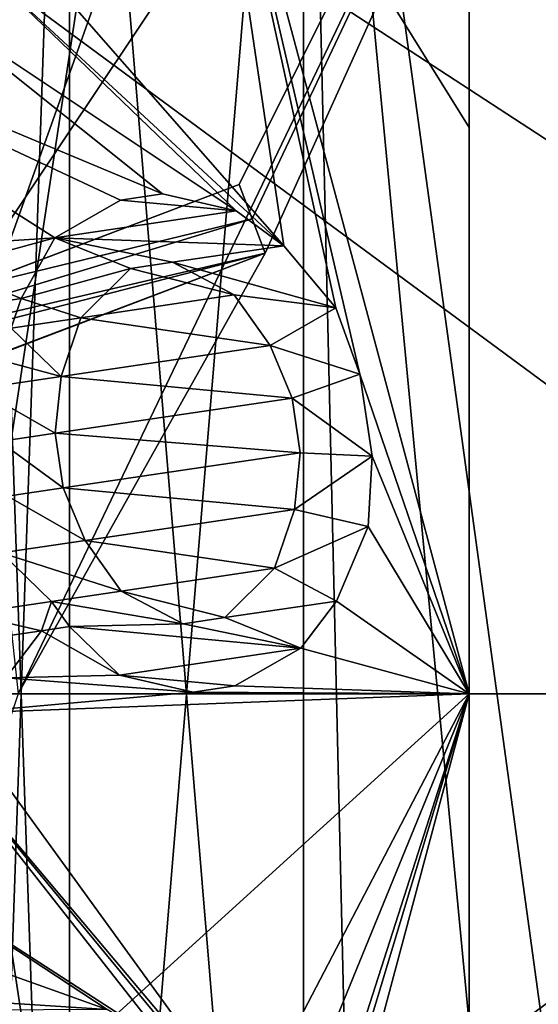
# Model space of a CAD drawing. Header units: millimetres. Extents: x -20 to 172, y -100 to 100.
# Tile 341 of 346: x 129.29 to 132.42, y 71.63 to 77.57. Entities that reach past the tile are written whole.
import ezdxf

# ---------------------------------------------------------------- set-up
doc = ezdxf.new("R2010")
doc.units = ezdxf.units.MM
doc.header["$LTSCALE"] = 37.722908
for name, color, linetype in [('1328', 7, 'CONTINUOUS'), ('1329', 7, 'CONTINUOUS'), ('1330', 7, 'CONTINUOUS'), ('1331', 7, 'CONTINUOUS'), ('1636', 7, 'CONTINUOUS'), ('1637', 7, 'CONTINUOUS'), ('1640', 7, 'CONTINUOUS'), ('1650', 7, 'CONTINUOUS'), ('1651', 7, 'CONTINUOUS'), ('1652', 7, 'CONTINUOUS'), ('1653', 7, 'CONTINUOUS'), ('1654', 7, 'CONTINUOUS'), ('1682', 7, 'CONTINUOUS'), ('1683', 7, 'CONTINUOUS'), ('1684', 7, 'CONTINUOUS'), ('1685', 7, 'CONTINUOUS'), ('1686', 7, 'CONTINUOUS'), ('1687', 7, 'CONTINUOUS'), ('1688', 7, 'CONTINUOUS'), ('1689', 7, 'CONTINUOUS'), ('1690', 7, 'CONTINUOUS'), ('1691', 7, 'CONTINUOUS'), ('1692', 7, 'CONTINUOUS'), ('1693', 7, 'CONTINUOUS'), ('1694', 7, 'CONTINUOUS'), ('1695', 7, 'CONTINUOUS'), ('1696', 7, 'CONTINUOUS'), ('1697', 7, 'CONTINUOUS'), ('1698', 7, 'CONTINUOUS'), ('1699', 7, 'CONTINUOUS'), ('1700', 7, 'CONTINUOUS'), ('1713', 7, 'CONTINUOUS'), ('1714', 7, 'CONTINUOUS'), ('1715', 7, 'CONTINUOUS'), ('1716', 7, 'CONTINUOUS'), ('1717', 7, 'CONTINUOUS'), ('1718', 7, 'CONTINUOUS'), ('1719', 7, 'CONTINUOUS'), ('1720', 7, 'CONTINUOUS'), ('1721', 7, 'CONTINUOUS'), ('1722', 7, 'CONTINUOUS'), ('1723', 7, 'CONTINUOUS'), ('1724', 7, 'CONTINUOUS'), ('1725', 7, 'CONTINUOUS'), ('1726', 7, 'CONTINUOUS'), ('1727', 7, 'CONTINUOUS'), ('1728', 7, 'CONTINUOUS'), ('1745', 7, 'CONTINUOUS'), ('1860', 7, 'CONTINUOUS'), ('1861', 7, 'CONTINUOUS'), ('1882', 7, 'CONTINUOUS'), ('1890', 7, 'CONTINUOUS'), ('3017', 7, 'CONTINUOUS'), ('3027', 7, 'CONTINUOUS'), ('3062', 7, 'CONTINUOUS'), ('3070', 7, 'CONTINUOUS'), ('3851', 7, 'CONTINUOUS'), ('3853', 7, 'CONTINUOUS'), ('3856', 7, 'CONTINUOUS'), ('3903', 7, 'CONTINUOUS'), ('3904', 7, 'CONTINUOUS'), ('3905', 7, 'CONTINUOUS'), ('4068', 7, 'CONTINUOUS')]:
    doc.layers.add(name, color=color, linetype=linetype)

msp = doc.modelspace()

# ---------------------------------------------------------------- linework, layer by layer
at = {"layer": '1328', "color": 7, "linetype": 'Continuous', "true_color": 0xf5f5f5}
for points in [[(130.6065, 84.1065, -15), (135, 73.5, -15), (126.364, 79.864, -15), (130.6065, 84.1065, -15)], [(135, 73.5, -15), (129, 73.5, -15), (126.364, 79.864, -15), (135, 73.5, -15)], [(129, 73.5, -15), (130.6065, 62.8935, -15), (126.364, 67.136, -15), (129, 73.5, -15)], [(135, 73.5, -15), (130.6065, 62.8935, -15), (129, 73.5, -15), (135, 73.5, -15)]]:
    msp.add_3dface(points, dxfattribs=at)
at = {"layer": '1329', "color": 7, "linetype": 'Continuous', "true_color": 0xf5f5f5}
for points in [[(129, 73.5, -12), (130.6065, 84.1065, -12), (126.364, 79.864, -12), (129, 73.5, -12)], [(135, 73.5, -12), (130.6065, 84.1065, -12), (129, 73.5, -12), (135, 73.5, -12)], [(130.6065, 62.8935, -12), (135, 73.5, -12), (126.364, 67.136, -12), (130.6065, 62.8935, -12)], [(135, 73.5, -12), (129, 73.5, -12), (126.364, 67.136, -12), (135, 73.5, -12)]]:
    msp.add_3dface(points, dxfattribs=at)
at = {"layer": '1330', "color": 7, "linetype": 'Continuous', "true_color": 0xf5f5f5}
for points in [[(135, 73.5, -15), (130.6065, 84.1065, -15), (135, 73.5, -12), (135, 73.5, -15)], [(135, 73.5, -12), (130.6065, 84.1065, -15), (130.6065, 84.1065, -12), (135, 73.5, -12)]]:
    msp.add_3dface(points, dxfattribs=at)
at = {"layer": '1331', "color": 7, "linetype": 'Continuous', "true_color": 0xf5f5f5}
for points in [[(130.6065, 62.8935, -15), (135, 73.5, -15), (130.6065, 62.8935, -12), (130.6065, 62.8935, -15)], [(135, 73.5, -15), (135, 73.5, -12), (130.6065, 62.8935, -12), (135, 73.5, -15)]]:
    msp.add_3dface(points, dxfattribs=at)
at = {"layer": '1636', "color": 7, "linetype": 'Continuous', "true_color": 0xf5f5f5}
for points in [[(124.125, 80.6447, -15), (128.25, 73.5, -15), (130.3912, 79.5008, -15), (124.125, 80.6447, -15)], [(130.3912, 79.5008, -15), (128.25, 73.5, -15), (132, 73.5, -15), (130.3912, 79.5008, -15)], [(128.25, 73.5, -15), (124.125, 66.3553, -15), (132, 73.5, -15), (128.25, 73.5, -15)], [(132, 73.5, -15), (124.125, 66.3553, -15), (130.3912, 67.4992, -15), (132, 73.5, -15)]]:
    msp.add_3dface(points, dxfattribs=at)
at = {"layer": '1637', "color": 7, "linetype": 'Continuous', "true_color": 0xf5f5f5}
for points in [[(130.3912, 79.5008, -28.55), (130.8812, 76.2035, -28.55), (128.4996, 78.9148, -28.55), (130.3912, 79.5008, -28.55)], [(130.3912, 79.5008, -28.55), (132, 73.5, -28.55), (131.3398, 75.4289, -28.55), (130.3912, 79.5008, -28.55)], [(130.8812, 76.2035, -28.55), (130.3912, 79.5008, -28.55), (131.1947, 75.8286, -28.55), (130.8812, 76.2035, -28.55)], [(131.1947, 75.8286, -28.55), (130.3912, 79.5008, -28.55), (131.3398, 75.4289, -28.55), (131.1947, 75.8286, -28.55)], [(130.8812, 76.2035, -28.55), (129.0561, 77.8894, -28.55), (128.4996, 78.9148, -28.55), (130.8812, 76.2035, -28.55)], [(129.0561, 77.8894, -28.55), (130.5921, 76.4135, -28.55), (128.6821, 77.6864, -28.55), (129.0561, 77.8894, -28.55)], [(130.8812, 76.2035, -28.55), (130.5921, 76.4135, -28.55), (129.0561, 77.8894, -28.55), (130.8812, 76.2035, -28.55)], [(129.4976, 76.2517, -28.55), (128.4751, 76.1848, -28.55), (127.0277, 77.8214, -28.55), (129.4976, 76.2517, -28.55)], [(129.8942, 76.4788, -28.55), (129.4976, 76.2517, -28.55), (127.0277, 77.8214, -28.55), (129.8942, 76.4788, -28.55)], [(130.1468, 76.5161, -28.55), (129.8942, 76.4788, -28.55), (127.0277, 77.8214, -28.55), (130.1468, 76.5161, -28.55)], [(130.1468, 76.5161, -28.55), (127.0277, 77.8214, -28.55), (128.6821, 77.6864, -28.55), (130.1468, 76.5161, -28.55)], [(130.5921, 76.4135, -28.55), (130.1468, 76.5161, -28.55), (128.6821, 77.6864, -28.55), (130.5921, 76.4135, -28.55)], [(128.8362, 76.0697, -28.55), (128.4751, 76.1848, -28.55), (129.4976, 76.2517, -28.55), (128.8362, 76.0697, -28.55)], [(129.2938, 75.8846, -28.55), (128.8362, 76.0697, -28.55), (129.4976, 76.2517, -28.55), (129.2938, 75.8846, -28.55)], [(130.2077, 76.1039, -28.55), (130.581, 75.9064, -28.55), (129.9551, 76.0666, -28.55), (130.2077, 76.1039, -28.55)], [(129.1254, 75.8597, -28.55), (128.8362, 76.0697, -28.55), (129.2938, 75.8846, -28.55), (129.1254, 75.8597, -28.55)], [(129.9551, 76.0666, -28.55), (130.581, 75.9064, -28.55), (129.6549, 75.7695, -28.55), (129.9551, 76.0666, -28.55)], [(130.581, 75.9064, -28.55), (130.7981, 75.6016, -28.55), (129.6549, 75.7695, -28.55), (130.581, 75.9064, -28.55)], [(129.2339, 75.7073, -28.55), (129.1254, 75.8597, -28.55), (129.2938, 75.8846, -28.55), (129.2339, 75.7073, -28.55)], [(129.6549, 75.7695, -28.55), (130.7981, 75.6016, -28.55), (129.5353, 75.4149, -28.55), (129.6549, 75.7695, -28.55)], [(130.7981, 75.6016, -28.55), (130.9311, 75.2842, -28.55), (129.5353, 75.4149, -28.55), (130.7981, 75.6016, -28.55)], [(131.3398, 75.4289, -28.55), (132, 73.5, -28.55), (131.4129, 74.9343, -28.55), (131.3398, 75.4289, -28.55)], [(129.5353, 75.4149, -28.55), (130.9311, 75.2842, -28.55), (129.4998, 75.0727, -28.55), (129.5353, 75.4149, -28.55)], [(129.4998, 75.0727, -28.55), (130.9311, 75.2842, -28.55), (130.9798, 74.9545, -28.55), (129.4998, 75.0727, -28.55)], [(129.5485, 74.7429, -28.55), (129.4998, 75.0727, -28.55), (130.9798, 74.9545, -28.55), (129.5485, 74.7429, -28.55)], [(130.9444, 74.6123, -28.55), (129.5485, 74.7429, -28.55), (130.9798, 74.9545, -28.55), (130.9444, 74.6123, -28.55)], [(131.4129, 74.9343, -28.55), (132, 73.5, -28.55), (131.3897, 74.5096, -28.55), (131.4129, 74.9343, -28.55)], [(129.6815, 74.4256, -28.55), (129.5485, 74.7429, -28.55), (130.9444, 74.6123, -28.55), (129.6815, 74.4256, -28.55)], [(130.8247, 74.2577, -28.55), (129.6815, 74.4256, -28.55), (130.9444, 74.6123, -28.55), (130.8247, 74.2577, -28.55)], [(131.3897, 74.5096, -28.55), (132, 73.5, -28.55), (131.198, 74.0601, -28.55), (131.3897, 74.5096, -28.55)], [(129.8986, 74.1208, -28.55), (129.6815, 74.4256, -28.55), (130.8247, 74.2577, -28.55), (129.8986, 74.1208, -28.55)], [(130.5245, 73.9606, -28.55), (129.8986, 74.1208, -28.55), (130.8247, 74.2577, -28.55), (130.5245, 73.9606, -28.55)], [(130.2719, 73.9232, -28.55), (129.8986, 74.1208, -28.55), (130.5245, 73.9606, -28.55), (130.2719, 73.9232, -28.55)], [(131.198, 74.0601, -28.55), (132, 73.5, -28.55), (130.982, 73.7755, -28.55), (131.198, 74.0601, -28.55)], [(129.4776, 74.0585, -28.55), (129.5862, 73.9061, -28.55), (129.4178, 73.8812, -28.55), (129.4776, 74.0585, -28.55)], [(129.5862, 73.9061, -28.55), (129.8875, 73.6137, -28.55), (129.4178, 73.8812, -28.55), (129.5862, 73.9061, -28.55)], [(129.4178, 73.8812, -28.55), (129.8875, 73.6137, -28.55), (129.2018, 73.5966, -28.55), (129.4178, 73.8812, -28.55)], [(130.982, 73.7755, -28.55), (132, 73.5, -28.55), (130.5854, 73.5484, -28.55), (130.982, 73.7755, -28.55)], [(129.2018, 73.5966, -28.55), (130.3329, 73.511, -28.55), (128.8894, 73.3819, -28.55), (129.2018, 73.5966, -28.55)], [(129.8875, 73.6137, -28.55), (130.3329, 73.511, -28.55), (129.2018, 73.5966, -28.55), (129.8875, 73.6137, -28.55)], [(130.5854, 73.5484, -28.55), (132, 73.5, -28.55), (130.3329, 73.511, -28.55), (130.5854, 73.5484, -28.55)], [(130.3329, 73.511, -28.55), (132, 73.5, -28.55), (128.8894, 73.3819, -28.55), (130.3329, 73.511, -28.55)], [(128.8894, 73.3819, -28.55), (132, 73.5, -28.55), (130.6637, 70.9407, -28.55), (128.8894, 73.3819, -28.55)], [(132, 73.5, -28.55), (130.3912, 67.4992, -28.55), (130.8335, 69.6417, -28.55), (132, 73.5, -28.55)], [(130.6637, 70.9407, -28.55), (132, 73.5, -28.55), (130.8203, 70.6195, -28.55), (130.6637, 70.9407, -28.55)], [(130.8203, 70.6195, -28.55), (132, 73.5, -28.55), (130.921, 70.1413, -28.55), (130.8203, 70.6195, -28.55)], [(130.921, 70.1413, -28.55), (132, 73.5, -28.55), (130.8335, 69.6417, -28.55), (130.921, 70.1413, -28.55)], [(128.6368, 73.3446, -28.55), (128.8894, 73.3819, -28.55), (130.6637, 70.9407, -28.55), (128.6368, 73.3446, -28.55)], [(128.2064, 72.6531, -28.55), (128.6368, 73.3446, -28.55), (130.1863, 71.376, -28.55), (128.2064, 72.6531, -28.55)], [(130.1863, 71.376, -28.55), (128.6368, 73.3446, -28.55), (130.3989, 71.2119, -28.55), (130.1863, 71.376, -28.55)], [(130.3989, 71.2119, -28.55), (128.6368, 73.3446, -28.55), (130.6637, 70.9407, -28.55), (130.3989, 71.2119, -28.55)], [(129.0918, 71.8543, -28.55), (128.2064, 72.6531, -28.55), (129.8134, 71.5973, -28.55), (129.0918, 71.8543, -28.55)], [(129.8134, 71.5973, -28.55), (128.2064, 72.6531, -28.55), (130.1863, 71.376, -28.55), (129.8134, 71.5973, -28.55)]]:
    msp.add_3dface(points, dxfattribs=at)
at = {"layer": '1640', "color": 7, "linetype": 'Continuous', "true_color": 0xf5f5f5}
for points in [[(132, 80.4282, -27.4782), (132, 80.4282, -16.0718), (132, 76.9172, -15.2754), (132, 80.4282, -27.4782)], [(132, 80.4282, -27.4782), (132, 76.9172, -15.2754), (132, 76.9173, -28.2745), (132, 80.4282, -27.4782)], [(132, 73.5, -15), (132, 73.5, -28.55), (132, 76.9173, -28.2745), (132, 73.5, -15)], [(132, 76.9172, -15.2754), (132, 73.5, -15), (132, 76.9173, -28.2745), (132, 76.9172, -15.2754)], [(132, 73.5, -28.55), (132, 73.5, -15), (132, 70.0834, -15.2753), (132, 73.5, -28.55)], [(132, 73.5, -28.55), (132, 70.0834, -15.2753), (132, 70.0832, -28.2746), (132, 73.5, -28.55)]]:
    msp.add_3dface(points, dxfattribs=at)
at = {"layer": '1650', "color": 7, "linetype": 'Continuous', "true_color": 0xf5f5f5}
msp.add_3dface([(130.3912, 67.4992, -28.55), (132, 73.5, -28.55), (132, 70.0832, -28.2746), (130.3912, 67.4992, -28.55)], dxfattribs=at)
at = {"layer": '1651', "color": 7, "linetype": 'Continuous', "true_color": 0xf5f5f5}
for points in [[(130.3912, 79.5008, -28.55), (132, 80.4282, -27.4782), (132, 76.9173, -28.2745), (130.3912, 79.5008, -28.55)], [(132, 73.5, -28.55), (130.3912, 79.5008, -28.55), (132, 76.9173, -28.2745), (132, 73.5, -28.55)]]:
    msp.add_3dface(points, dxfattribs=at)
at = {"layer": '1652', "color": 7, "linetype": 'Continuous', "true_color": 0xf5f5f5}
msp.add_3dface([(132, 73.5, -15), (130.3912, 67.4992, -15), (132, 70.0834, -15.2753), (132, 73.5, -15)], dxfattribs=at)
at = {"layer": '1653', "color": 7, "linetype": 'Continuous', "true_color": 0xf5f5f5}
for points in [[(132, 80.4282, -16.0718), (130.3912, 79.5008, -15), (132, 76.9172, -15.2754), (132, 80.4282, -16.0718)], [(130.3912, 79.5008, -15), (132, 73.5, -15), (132, 76.9172, -15.2754), (130.3912, 79.5008, -15)]]:
    msp.add_3dface(points, dxfattribs=at)
at = {"layer": '1654', "color": 7, "linetype": 'Continuous', "true_color": 0xf5f5f5}
for points in [[(130.1468, 76.5161, -28.05), (130.5921, 76.4135, -28.05), (129.8942, 76.4788, -28.05), (130.1468, 76.5161, -28.05)], [(129.8942, 76.4788, -28.05), (130.5921, 76.4135, -28.05), (129.4976, 76.2517, -28.05), (129.8942, 76.4788, -28.05)], [(130.5921, 76.4135, -28.05), (130.8812, 76.2035, -28.05), (129.4976, 76.2517, -28.05), (130.5921, 76.4135, -28.05)], [(129.4976, 76.2517, -28.05), (129.9551, 76.0666, -28.05), (129.2938, 75.8846, -28.05), (129.4976, 76.2517, -28.05)], [(130.2077, 76.1039, -28.05), (129.9551, 76.0666, -28.05), (129.4976, 76.2517, -28.05), (130.2077, 76.1039, -28.05)], [(130.8812, 76.2035, -28.05), (130.2077, 76.1039, -28.05), (129.4976, 76.2517, -28.05), (130.8812, 76.2035, -28.05)], [(131.1947, 75.8286, -28.05), (130.2077, 76.1039, -28.05), (130.8812, 76.2035, -28.05), (131.1947, 75.8286, -28.05)], [(130.581, 75.9064, -28.05), (130.2077, 76.1039, -28.05), (131.1947, 75.8286, -28.05), (130.581, 75.9064, -28.05)], [(129.9551, 76.0666, -28.05), (129.6549, 75.7695, -28.05), (129.2938, 75.8846, -28.05), (129.9551, 76.0666, -28.05)], [(130.7981, 75.6016, -28.05), (130.581, 75.9064, -28.05), (131.1947, 75.8286, -28.05), (130.7981, 75.6016, -28.05)], [(129.2938, 75.8846, -28.05), (129.6549, 75.7695, -28.05), (129.2339, 75.7073, -28.05), (129.2938, 75.8846, -28.05)], [(131.3398, 75.4289, -28.05), (130.7981, 75.6016, -28.05), (131.1947, 75.8286, -28.05), (131.3398, 75.4289, -28.05)], [(129.6549, 75.7695, -28.05), (129.5353, 75.4149, -28.05), (129.2339, 75.7073, -28.05), (129.6549, 75.7695, -28.05)], [(129.5353, 75.4149, -28.05), (128.7288, 75.6326, -28.05), (129.2339, 75.7073, -28.05), (129.5353, 75.4149, -28.05)], [(128.7288, 75.6326, -28.05), (129.5353, 75.4149, -28.05), (129.0301, 75.3402, -28.05), (128.7288, 75.6326, -28.05)], [(130.9311, 75.2842, -28.05), (130.7981, 75.6016, -28.05), (131.3398, 75.4289, -28.05), (130.9311, 75.2842, -28.05)], [(131.4129, 74.9343, -28.05), (130.9311, 75.2842, -28.05), (131.3398, 75.4289, -28.05), (131.4129, 74.9343, -28.05)], [(129.5353, 75.4149, -28.05), (129.4998, 75.0727, -28.05), (129.0301, 75.3402, -28.05), (129.5353, 75.4149, -28.05)], [(129.0301, 75.3402, -28.05), (129.4998, 75.0727, -28.05), (129.163, 75.0229, -28.05), (129.0301, 75.3402, -28.05)], [(130.9798, 74.9545, -28.05), (130.9311, 75.2842, -28.05), (131.4129, 74.9343, -28.05), (130.9798, 74.9545, -28.05)], [(129.4998, 75.0727, -28.05), (129.5485, 74.7429, -28.05), (129.163, 75.0229, -28.05), (129.4998, 75.0727, -28.05)], [(129.163, 75.0229, -28.05), (129.5485, 74.7429, -28.05), (129.2118, 74.6932, -28.05), (129.163, 75.0229, -28.05)], [(130.9444, 74.6123, -28.05), (130.9798, 74.9545, -28.05), (131.4129, 74.9343, -28.05), (130.9444, 74.6123, -28.05)], [(131.3897, 74.5096, -28.05), (130.9444, 74.6123, -28.05), (131.4129, 74.9343, -28.05), (131.3897, 74.5096, -28.05)], [(129.5485, 74.7429, -28.05), (129.6815, 74.4256, -28.05), (129.2118, 74.6932, -28.05), (129.5485, 74.7429, -28.05)], [(129.2118, 74.6932, -28.05), (129.6815, 74.4256, -28.05), (129.1763, 74.351, -28.05), (129.2118, 74.6932, -28.05)], [(130.8247, 74.2577, -28.05), (130.9444, 74.6123, -28.05), (131.3897, 74.5096, -28.05), (130.8247, 74.2577, -28.05)], [(131.198, 74.0601, -28.05), (130.8247, 74.2577, -28.05), (131.3897, 74.5096, -28.05), (131.198, 74.0601, -28.05)], [(129.6815, 74.4256, -28.05), (129.8986, 74.1208, -28.05), (129.1763, 74.351, -28.05), (129.6815, 74.4256, -28.05)], [(128.9725, 73.9839, -28.05), (129.1763, 74.351, -28.05), (129.4776, 74.0585, -28.05), (128.9725, 73.9839, -28.05)], [(129.1763, 74.351, -28.05), (129.8986, 74.1208, -28.05), (129.4776, 74.0585, -28.05), (129.1763, 74.351, -28.05)], [(130.5245, 73.9606, -28.05), (130.8247, 74.2577, -28.05), (131.198, 74.0601, -28.05), (130.5245, 73.9606, -28.05)], [(129.8986, 74.1208, -28.05), (130.2719, 73.9232, -28.05), (129.4776, 74.0585, -28.05), (129.8986, 74.1208, -28.05)], [(130.982, 73.7755, -28.05), (130.5245, 73.9606, -28.05), (131.198, 74.0601, -28.05), (130.982, 73.7755, -28.05)], [(129.4178, 73.8812, -28.05), (128.9725, 73.9839, -28.05), (129.4776, 74.0585, -28.05), (129.4178, 73.8812, -28.05)], [(129.4776, 74.0585, -28.05), (130.2719, 73.9232, -28.05), (129.5862, 73.9061, -28.05), (129.4776, 74.0585, -28.05)], [(128.7443, 73.7817, -28.05), (128.9725, 73.9839, -28.05), (129.4178, 73.8812, -28.05), (128.7443, 73.7817, -28.05)], [(130.2719, 73.9232, -28.05), (130.5245, 73.9606, -28.05), (130.982, 73.7755, -28.05), (130.2719, 73.9232, -28.05)], [(129.5862, 73.9061, -28.05), (130.2719, 73.9232, -28.05), (130.982, 73.7755, -28.05), (129.5862, 73.9061, -28.05)], [(129.8875, 73.6137, -28.05), (129.5862, 73.9061, -28.05), (130.982, 73.7755, -28.05), (129.8875, 73.6137, -28.05)], [(129.2018, 73.5966, -28.05), (128.7443, 73.7817, -28.05), (129.4178, 73.8812, -28.05), (129.2018, 73.5966, -28.05)], [(130.5854, 73.5484, -28.05), (129.8875, 73.6137, -28.05), (130.982, 73.7755, -28.05), (130.5854, 73.5484, -28.05)], [(130.3329, 73.511, -28.05), (129.8875, 73.6137, -28.05), (130.5854, 73.5484, -28.05), (130.3329, 73.511, -28.05)], [(129.0918, 71.8543, -28.05), (129.8134, 71.5973, -28.05), (127.6935, 71.7331, -28.05), (129.0918, 71.8543, -28.05)], [(129.8134, 71.5973, -28.05), (127.5096, 71.5846, -28.05), (127.6935, 71.7331, -28.05), (129.8134, 71.5973, -28.05)]]:
    msp.add_3dface(points, dxfattribs=at)
at = {"layer": '1682', "color": 7, "linetype": 'Continuous', "true_color": 0xf5f5f5}
for points in [[(129.2339, 75.7073, -28.55), (129.2938, 75.8846, -28.55), (129.2938, 75.8846, -28.05), (129.2339, 75.7073, -28.55)], [(129.2339, 75.7073, -28.55), (129.2938, 75.8846, -28.05), (129.2339, 75.7073, -28.05), (129.2339, 75.7073, -28.55)]]:
    msp.add_3dface(points, dxfattribs=at)
at = {"layer": '1683', "color": 7, "linetype": 'Continuous', "true_color": 0xf5f5f5}
for points in [[(129.2938, 75.8846, -28.55), (129.4976, 76.2517, -28.55), (129.4976, 76.2517, -28.05), (129.2938, 75.8846, -28.55)], [(129.2938, 75.8846, -28.55), (129.4976, 76.2517, -28.05), (129.2938, 75.8846, -28.05), (129.2938, 75.8846, -28.55)]]:
    msp.add_3dface(points, dxfattribs=at)
at = {"layer": '1684', "color": 7, "linetype": 'Continuous', "true_color": 0xf5f5f5}
for points in [[(129.4976, 76.2517, -28.55), (129.8942, 76.4788, -28.55), (129.8942, 76.4788, -28.05), (129.4976, 76.2517, -28.55)], [(129.4976, 76.2517, -28.55), (129.8942, 76.4788, -28.05), (129.4976, 76.2517, -28.05), (129.4976, 76.2517, -28.55)]]:
    msp.add_3dface(points, dxfattribs=at)
at = {"layer": '1685', "color": 7, "linetype": 'Continuous', "true_color": 0xf5f5f5}
for points in [[(129.8942, 76.4788, -28.55), (130.1468, 76.5161, -28.55), (130.1468, 76.5161, -28.05), (129.8942, 76.4788, -28.55)], [(129.8942, 76.4788, -28.55), (130.1468, 76.5161, -28.05), (129.8942, 76.4788, -28.05), (129.8942, 76.4788, -28.55)]]:
    msp.add_3dface(points, dxfattribs=at)
at = {"layer": '1686', "color": 7, "linetype": 'Continuous', "true_color": 0xf5f5f5}
for points in [[(130.1468, 76.5161, -28.55), (130.5921, 76.4135, -28.55), (130.5921, 76.4135, -28.05), (130.1468, 76.5161, -28.55)], [(130.1468, 76.5161, -28.55), (130.5921, 76.4135, -28.05), (130.1468, 76.5161, -28.05), (130.1468, 76.5161, -28.55)]]:
    msp.add_3dface(points, dxfattribs=at)
at = {"layer": '1687', "color": 7, "linetype": 'Continuous', "true_color": 0xf5f5f5}
for points in [[(130.5921, 76.4135, -28.55), (130.8812, 76.2035, -28.55), (130.8812, 76.2035, -28.05), (130.5921, 76.4135, -28.55)], [(130.5921, 76.4135, -28.55), (130.8812, 76.2035, -28.05), (130.5921, 76.4135, -28.05), (130.5921, 76.4135, -28.55)]]:
    msp.add_3dface(points, dxfattribs=at)
at = {"layer": '1688', "color": 7, "linetype": 'Continuous', "true_color": 0xf5f5f5}
for points in [[(130.8812, 76.2035, -28.55), (131.1947, 75.8286, -28.55), (131.1947, 75.8286, -28.05), (130.8812, 76.2035, -28.55)], [(130.8812, 76.2035, -28.55), (131.1947, 75.8286, -28.05), (130.8812, 76.2035, -28.05), (130.8812, 76.2035, -28.55)]]:
    msp.add_3dface(points, dxfattribs=at)
at = {"layer": '1689', "color": 7, "linetype": 'Continuous', "true_color": 0xf5f5f5}
for points in [[(131.1947, 75.8286, -28.55), (131.3398, 75.4289, -28.55), (131.3398, 75.4289, -28.05), (131.1947, 75.8286, -28.55)], [(131.1947, 75.8286, -28.55), (131.3398, 75.4289, -28.05), (131.1947, 75.8286, -28.05), (131.1947, 75.8286, -28.55)]]:
    msp.add_3dface(points, dxfattribs=at)
at = {"layer": '1690', "color": 7, "linetype": 'Continuous', "true_color": 0xf5f5f5}
for points in [[(131.3398, 75.4289, -28.55), (131.4129, 74.9343, -28.55), (131.4129, 74.9343, -28.05), (131.3398, 75.4289, -28.55)], [(131.3398, 75.4289, -28.55), (131.4129, 74.9343, -28.05), (131.3398, 75.4289, -28.05), (131.3398, 75.4289, -28.55)]]:
    msp.add_3dface(points, dxfattribs=at)
at = {"layer": '1691', "color": 7, "linetype": 'Continuous', "true_color": 0xf5f5f5}
for points in [[(131.4129, 74.9343, -28.55), (131.3897, 74.5096, -28.55), (131.3897, 74.5096, -28.05), (131.4129, 74.9343, -28.55)], [(131.4129, 74.9343, -28.55), (131.3897, 74.5096, -28.05), (131.4129, 74.9343, -28.05), (131.4129, 74.9343, -28.55)]]:
    msp.add_3dface(points, dxfattribs=at)
at = {"layer": '1692', "color": 7, "linetype": 'Continuous', "true_color": 0xf5f5f5}
for points in [[(131.3897, 74.5096, -28.55), (131.198, 74.0601, -28.55), (131.198, 74.0601, -28.05), (131.3897, 74.5096, -28.55)], [(131.3897, 74.5096, -28.55), (131.198, 74.0601, -28.05), (131.3897, 74.5096, -28.05), (131.3897, 74.5096, -28.55)]]:
    msp.add_3dface(points, dxfattribs=at)
at = {"layer": '1693', "color": 7, "linetype": 'Continuous', "true_color": 0xf5f5f5}
for points in [[(131.198, 74.0601, -28.55), (130.982, 73.7755, -28.55), (130.982, 73.7755, -28.05), (131.198, 74.0601, -28.55)], [(131.198, 74.0601, -28.55), (130.982, 73.7755, -28.05), (131.198, 74.0601, -28.05), (131.198, 74.0601, -28.55)]]:
    msp.add_3dface(points, dxfattribs=at)
at = {"layer": '1694', "color": 7, "linetype": 'Continuous', "true_color": 0xf5f5f5}
for points in [[(130.982, 73.7755, -28.55), (130.5854, 73.5484, -28.55), (130.5854, 73.5484, -28.05), (130.982, 73.7755, -28.55)], [(130.982, 73.7755, -28.55), (130.5854, 73.5484, -28.05), (130.982, 73.7755, -28.05), (130.982, 73.7755, -28.55)]]:
    msp.add_3dface(points, dxfattribs=at)
at = {"layer": '1695', "color": 7, "linetype": 'Continuous', "true_color": 0xf5f5f5}
for points in [[(130.5854, 73.5484, -28.55), (130.3329, 73.511, -28.55), (130.3329, 73.511, -28.05), (130.5854, 73.5484, -28.55)], [(130.5854, 73.5484, -28.55), (130.3329, 73.511, -28.05), (130.5854, 73.5484, -28.05), (130.5854, 73.5484, -28.55)]]:
    msp.add_3dface(points, dxfattribs=at)
at = {"layer": '1696', "color": 7, "linetype": 'Continuous', "true_color": 0xf5f5f5}
for points in [[(130.3329, 73.511, -28.55), (129.8875, 73.6137, -28.55), (129.8875, 73.6137, -28.05), (130.3329, 73.511, -28.55)], [(130.3329, 73.511, -28.55), (129.8875, 73.6137, -28.05), (130.3329, 73.511, -28.05), (130.3329, 73.511, -28.55)]]:
    msp.add_3dface(points, dxfattribs=at)
at = {"layer": '1697', "color": 7, "linetype": 'Continuous', "true_color": 0xf5f5f5}
for points in [[(129.8875, 73.6137, -28.55), (129.5862, 73.9061, -28.55), (129.5862, 73.9061, -28.05), (129.8875, 73.6137, -28.55)], [(129.8875, 73.6137, -28.55), (129.5862, 73.9061, -28.05), (129.8875, 73.6137, -28.05), (129.8875, 73.6137, -28.55)]]:
    msp.add_3dface(points, dxfattribs=at)
at = {"layer": '1698', "color": 7, "linetype": 'Continuous', "true_color": 0xf5f5f5}
for points in [[(129.5862, 73.9061, -28.55), (129.4776, 74.0585, -28.55), (129.4776, 74.0585, -28.05), (129.5862, 73.9061, -28.55)], [(129.5862, 73.9061, -28.55), (129.4776, 74.0585, -28.05), (129.5862, 73.9061, -28.05), (129.5862, 73.9061, -28.55)]]:
    msp.add_3dface(points, dxfattribs=at)
at = {"layer": '1699', "color": 7, "linetype": 'Continuous', "true_color": 0xf5f5f5}
for points in [[(129.4776, 74.0585, -28.55), (129.4178, 73.8812, -28.55), (129.4178, 73.8812, -28.05), (129.4776, 74.0585, -28.55)], [(129.4776, 74.0585, -28.55), (129.4178, 73.8812, -28.05), (129.4776, 74.0585, -28.05), (129.4776, 74.0585, -28.55)]]:
    msp.add_3dface(points, dxfattribs=at)
at = {"layer": '1700', "color": 7, "linetype": 'Continuous', "true_color": 0xf5f5f5}
for points in [[(129.4178, 73.8812, -28.55), (129.2018, 73.5966, -28.55), (129.2018, 73.5966, -28.05), (129.4178, 73.8812, -28.55)], [(129.4178, 73.8812, -28.55), (129.2018, 73.5966, -28.05), (129.4178, 73.8812, -28.05), (129.4178, 73.8812, -28.55)]]:
    msp.add_3dface(points, dxfattribs=at)
at = {"layer": '1713', "color": 7, "linetype": 'Continuous', "true_color": 0xf5f5f5}
for points in [[(130.9311, 75.2842, -28.55), (130.7981, 75.6016, -28.55), (130.7981, 75.6016, -28.05), (130.9311, 75.2842, -28.55)], [(130.9311, 75.2842, -28.05), (130.9311, 75.2842, -28.55), (130.7981, 75.6016, -28.05), (130.9311, 75.2842, -28.05)]]:
    msp.add_3dface(points, dxfattribs=at)
at = {"layer": '1714', "color": 7, "linetype": 'Continuous', "true_color": 0xf5f5f5}
for points in [[(130.7981, 75.6016, -28.55), (130.581, 75.9064, -28.55), (130.581, 75.9064, -28.05), (130.7981, 75.6016, -28.55)], [(130.7981, 75.6016, -28.55), (130.581, 75.9064, -28.05), (130.7981, 75.6016, -28.05), (130.7981, 75.6016, -28.55)]]:
    msp.add_3dface(points, dxfattribs=at)
at = {"layer": '1715', "color": 7, "linetype": 'Continuous', "true_color": 0xf5f5f5}
for points in [[(130.581, 75.9064, -28.55), (130.2077, 76.1039, -28.55), (130.2077, 76.1039, -28.05), (130.581, 75.9064, -28.55)], [(130.581, 75.9064, -28.55), (130.2077, 76.1039, -28.05), (130.581, 75.9064, -28.05), (130.581, 75.9064, -28.55)]]:
    msp.add_3dface(points, dxfattribs=at)
at = {"layer": '1716', "color": 7, "linetype": 'Continuous', "true_color": 0xf5f5f5}
for points in [[(130.2077, 76.1039, -28.55), (129.9551, 76.0666, -28.55), (129.9551, 76.0666, -28.05), (130.2077, 76.1039, -28.55)], [(130.2077, 76.1039, -28.55), (129.9551, 76.0666, -28.05), (130.2077, 76.1039, -28.05), (130.2077, 76.1039, -28.55)]]:
    msp.add_3dface(points, dxfattribs=at)
at = {"layer": '1717', "color": 7, "linetype": 'Continuous', "true_color": 0xf5f5f5}
for points in [[(129.9551, 76.0666, -28.55), (129.6549, 75.7695, -28.55), (129.6549, 75.7695, -28.05), (129.9551, 76.0666, -28.55)], [(129.9551, 76.0666, -28.55), (129.6549, 75.7695, -28.05), (129.9551, 76.0666, -28.05), (129.9551, 76.0666, -28.55)]]:
    msp.add_3dface(points, dxfattribs=at)
at = {"layer": '1718', "color": 7, "linetype": 'Continuous', "true_color": 0xf5f5f5}
for points in [[(129.6549, 75.7695, -28.55), (129.5353, 75.4149, -28.55), (129.5353, 75.4149, -28.05), (129.6549, 75.7695, -28.55)], [(129.6549, 75.7695, -28.55), (129.5353, 75.4149, -28.05), (129.6549, 75.7695, -28.05), (129.6549, 75.7695, -28.55)]]:
    msp.add_3dface(points, dxfattribs=at)
at = {"layer": '1719', "color": 7, "linetype": 'Continuous', "true_color": 0xf5f5f5}
for points in [[(129.5353, 75.4149, -28.55), (129.4998, 75.0727, -28.55), (129.4998, 75.0727, -28.05), (129.5353, 75.4149, -28.55)], [(129.5353, 75.4149, -28.55), (129.4998, 75.0727, -28.05), (129.5353, 75.4149, -28.05), (129.5353, 75.4149, -28.55)]]:
    msp.add_3dface(points, dxfattribs=at)
at = {"layer": '1720', "color": 7, "linetype": 'Continuous', "true_color": 0xf5f5f5}
for points in [[(129.4998, 75.0727, -28.55), (129.5485, 74.7429, -28.55), (129.5485, 74.7429, -28.05), (129.4998, 75.0727, -28.55)], [(129.4998, 75.0727, -28.55), (129.5485, 74.7429, -28.05), (129.4998, 75.0727, -28.05), (129.4998, 75.0727, -28.55)]]:
    msp.add_3dface(points, dxfattribs=at)
at = {"layer": '1721', "color": 7, "linetype": 'Continuous', "true_color": 0xf5f5f5}
for points in [[(129.5485, 74.7429, -28.55), (129.6815, 74.4256, -28.55), (129.6815, 74.4256, -28.05), (129.5485, 74.7429, -28.55)], [(129.5485, 74.7429, -28.55), (129.6815, 74.4256, -28.05), (129.5485, 74.7429, -28.05), (129.5485, 74.7429, -28.55)]]:
    msp.add_3dface(points, dxfattribs=at)
at = {"layer": '1722', "color": 7, "linetype": 'Continuous', "true_color": 0xf5f5f5}
for points in [[(129.6815, 74.4256, -28.55), (129.8986, 74.1208, -28.55), (129.8986, 74.1208, -28.05), (129.6815, 74.4256, -28.55)], [(129.6815, 74.4256, -28.55), (129.8986, 74.1208, -28.05), (129.6815, 74.4256, -28.05), (129.6815, 74.4256, -28.55)]]:
    msp.add_3dface(points, dxfattribs=at)
at = {"layer": '1723', "color": 7, "linetype": 'Continuous', "true_color": 0xf5f5f5}
for points in [[(129.8986, 74.1208, -28.55), (130.2719, 73.9232, -28.55), (130.2719, 73.9232, -28.05), (129.8986, 74.1208, -28.55)], [(129.8986, 74.1208, -28.55), (130.2719, 73.9232, -28.05), (129.8986, 74.1208, -28.05), (129.8986, 74.1208, -28.55)]]:
    msp.add_3dface(points, dxfattribs=at)
at = {"layer": '1724', "color": 7, "linetype": 'Continuous', "true_color": 0xf5f5f5}
for points in [[(130.2719, 73.9232, -28.55), (130.5245, 73.9606, -28.55), (130.5245, 73.9606, -28.05), (130.2719, 73.9232, -28.55)], [(130.2719, 73.9232, -28.55), (130.5245, 73.9606, -28.05), (130.2719, 73.9232, -28.05), (130.2719, 73.9232, -28.55)]]:
    msp.add_3dface(points, dxfattribs=at)
at = {"layer": '1725', "color": 7, "linetype": 'Continuous', "true_color": 0xf5f5f5}
for points in [[(130.5245, 73.9606, -28.55), (130.8247, 74.2577, -28.55), (130.8247, 74.2577, -28.05), (130.5245, 73.9606, -28.55)], [(130.5245, 73.9606, -28.55), (130.8247, 74.2577, -28.05), (130.5245, 73.9606, -28.05), (130.5245, 73.9606, -28.55)]]:
    msp.add_3dface(points, dxfattribs=at)
at = {"layer": '1726', "color": 7, "linetype": 'Continuous', "true_color": 0xf5f5f5}
for points in [[(130.8247, 74.2577, -28.55), (130.9444, 74.6123, -28.55), (130.9444, 74.6123, -28.05), (130.8247, 74.2577, -28.55)], [(130.8247, 74.2577, -28.55), (130.9444, 74.6123, -28.05), (130.8247, 74.2577, -28.05), (130.8247, 74.2577, -28.55)]]:
    msp.add_3dface(points, dxfattribs=at)
at = {"layer": '1727', "color": 7, "linetype": 'Continuous', "true_color": 0xf5f5f5}
for points in [[(130.9444, 74.6123, -28.55), (130.9798, 74.9545, -28.55), (130.9798, 74.9545, -28.05), (130.9444, 74.6123, -28.55)], [(130.9444, 74.6123, -28.55), (130.9798, 74.9545, -28.05), (130.9444, 74.6123, -28.05), (130.9444, 74.6123, -28.55)]]:
    msp.add_3dface(points, dxfattribs=at)
at = {"layer": '1728', "color": 7, "linetype": 'Continuous', "true_color": 0xf5f5f5}
for points in [[(130.9798, 74.9545, -28.55), (130.9311, 75.2842, -28.55), (130.9311, 75.2842, -28.05), (130.9798, 74.9545, -28.55)], [(130.9798, 74.9545, -28.55), (130.9311, 75.2842, -28.05), (130.9798, 74.9545, -28.05), (130.9798, 74.9545, -28.55)]]:
    msp.add_3dface(points, dxfattribs=at)
at = {"layer": '1745', "color": 7, "linetype": 'Continuous', "true_color": 0xf5f5f5}
for points in [[(129.0918, 71.8543, -28.55), (129.8134, 71.5973, -28.55), (129.0918, 71.8543, -28.05), (129.0918, 71.8543, -28.55)], [(129.8134, 71.5973, -28.55), (129.8134, 71.5973, -28.05), (129.0918, 71.8543, -28.05), (129.8134, 71.5973, -28.55)]]:
    msp.add_3dface(points, dxfattribs=at)
at = {"layer": '1860', "color": 250, "linetype": 'Continuous', "true_color": 0x323232}
for points in [[(144.5, 92.5), (131, 82), (156.5, 51.2841), (144.5, 92.5)], [(131, 82), (131, 65), (156.5, 51.2841), (131, 82)]]:
    msp.add_3dface(points, dxfattribs=at)
at = {"layer": '1861', "color": 250, "linetype": 'Continuous', "true_color": 0x323232}
for points in [[(131, 65, -12), (131, 82, -12), (144.5, 92.5, -12), (131, 65, -12)], [(131, 65, -12), (144.5, 92.5, -12), (131.6673, 53.4468, -12), (131, 65, -12)], [(131.6673, 53.4468, -12), (144.5, 92.5, -12), (133.7813, 52.822, -12), (131.6673, 53.4468, -12)]]:
    msp.add_3dface(points, dxfattribs=at)
at = {"layer": '1882', "color": 250, "linetype": 'Continuous', "true_color": 0x323232}
for points in [[(129, 65, -10), (129, 82, -10), (129.5858, 82, -11.4142), (129, 65, -10)], [(129.5858, 65, -11.4142), (129, 65, -10), (129.5858, 82, -11.4142), (129.5858, 65, -11.4142)], [(131, 82, -12), (131, 65, -12), (129.5858, 65, -11.4142), (131, 82, -12)], [(131, 82, -12), (129.5858, 65, -11.4142), (129.5858, 82, -11.4142), (131, 82, -12)]]:
    msp.add_3dface(points, dxfattribs=at)
at = {"layer": '1890', "color": 250, "linetype": 'Continuous', "true_color": 0x323232}
for points in [[(129, 82, -2), (129, 65, -2), (129.5858, 65, -0.5858), (129, 82, -2)], [(129.5858, 82, -0.5858), (129, 82, -2), (129.5858, 65, -0.5858), (129.5858, 82, -0.5858)], [(131, 65), (131, 82), (129.5858, 82, -0.5858), (131, 65)], [(131, 65), (129.5858, 82, -0.5858), (129.5858, 65, -0.5858), (131, 65)]]:
    msp.add_3dface(points, dxfattribs=at)
at = {"layer": '3017', "color": 250, "linetype": 'Continuous', "true_color": 0x323232}
for points in [[(130.2677, 63.2324), (131, 65), (144.5, 92.5), (130.2677, 63.2324)], [(149.0896, 91.5876), (130.2677, 63.2324), (144.5, 92.5), (149.0896, 91.5876)], [(131, 65), (131, 82), (144.5, 92.5), (131, 65)], [(152.9852, 88.9852), (130.2677, 63.2324), (149.0896, 91.5876), (152.9852, 88.9852)], [(155.5876, 85.0896), (130.2677, 63.2324), (152.9852, 88.9852), (155.5876, 85.0896)], [(156.5, 80.5), (130.2677, 63.2324), (155.5876, 85.0896), (156.5, 80.5)], [(156.5, 51.2841), (130.2677, 63.2324), (156.5, 80.5), (156.5, 51.2841)]]:
    msp.add_3dface(points, dxfattribs=at)
at = {"layer": '3027', "color": 250, "linetype": 'Continuous', "true_color": 0x323232}
for points in [[(131, 82, 12), (135.2358, 51.1768, 12), (144.5, 92.5, 12), (131, 82, 12)], [(131, 82, 12), (131, 65, 12), (131.6673, 53.4468, 12), (131, 82, 12)], [(135.2358, 51.1768, 12), (131, 82, 12), (133.7813, 52.822, 12), (135.2358, 51.1768, 12)], [(133.7813, 52.822, 12), (131, 82, 12), (131.6673, 53.4468, 12), (133.7813, 52.822, 12)]]:
    msp.add_3dface(points, dxfattribs=at)
at = {"layer": '3062', "color": 250, "linetype": 'Continuous', "true_color": 0x323232}
for points in [[(129, 82, 10), (129, 65, 10), (129.5858, 65, 11.4142), (129, 82, 10)], [(129, 82, 10), (129.5858, 65, 11.4142), (129.5858, 82, 11.4142), (129, 82, 10)], [(131, 65, 12), (131, 82, 12), (129.5858, 82, 11.4142), (131, 65, 12)], [(129.5858, 65, 11.4142), (131, 65, 12), (129.5858, 82, 11.4142), (129.5858, 65, 11.4142)]]:
    msp.add_3dface(points, dxfattribs=at)
at = {"layer": '3070', "color": 250, "linetype": 'Continuous', "true_color": 0x323232}
for points in [[(129, 65, 2), (129, 82, 2), (129.5858, 82, 0.5858), (129, 65, 2)], [(129, 65, 2), (129.5858, 82, 0.5858), (129.5858, 65, 0.5858), (129, 65, 2)], [(131, 82), (131, 65), (129.5858, 65, 0.5858), (131, 82)], [(129.5858, 82, 0.5858), (131, 82), (129.5858, 65, 0.5858), (129.5858, 82, 0.5858)]]:
    msp.add_3dface(points, dxfattribs=at)
at = {"layer": '3851', "color": 7, "linetype": 'Continuous', "true_color": 0xf5f5f5}
for points in [[(134.2378, 83.846, 12), (137.6, 73.5, 12), (128.0159, 81.4924, 12), (134.2378, 83.846, 12)], [(128.0159, 81.4924, 12), (137.6, 73.5, 12), (129, 79.1, 12), (128.0159, 81.4924, 12)], [(129, 79.1, 12), (137.6, 73.5, 12), (129, 67.9, 12), (129, 79.1, 12)], [(137.6, 73.5, 12), (134.2378, 63.154, 12), (129, 67.9, 12), (137.6, 73.5, 12)]]:
    msp.add_3dface(points, dxfattribs=at)
at = {"layer": '3853', "color": 7, "linetype": 'Continuous', "true_color": 0xf5f5f5}
for points in [[(134.2387, 63.155, 14.625), (137.6, 73.5, 14.625), (127.5107, 68.1803, 19.017), (134.2387, 63.155, 14.625)], [(137.6, 73.5, 14.625), (129.2773, 73.5, 18.9925), (127.5107, 68.1803, 19.017), (137.6, 73.5, 14.625)]]:
    msp.add_3dface(points, dxfattribs=at)
at = {"layer": '3856', "color": 7, "linetype": 'Continuous', "true_color": 0xf5f5f5}
for points in [[(128.9492, 75.9428, 18.9927), (134.2387, 83.845, 14.625), (127.7947, 81.4165, 18.312), (128.9492, 75.9428, 18.9927)], [(130.6112, 76.5722, 18.3377), (134.2387, 83.845, 14.625), (128.9492, 75.9428, 18.9927), (130.6112, 76.5722, 18.3377)], [(129.2773, 73.5, 18.9925), (137.6, 73.5, 14.625), (134.2387, 83.845, 14.625), (129.2773, 73.5, 18.9925)], [(129.2773, 73.5, 18.9925), (134.2387, 83.845, 14.625), (130.7679, 76.1584, 18.3196), (129.2773, 73.5, 18.9925)], [(130.6894, 76.3657, 18.3296), (134.2387, 83.845, 14.625), (130.6112, 76.5722, 18.3377), (130.6894, 76.3657, 18.3296)], [(130.7679, 76.1584, 18.3196), (134.2387, 83.845, 14.625), (130.6894, 76.3657, 18.3296), (130.7679, 76.1584, 18.3196)], [(129.0564, 75.5102, 18.9926), (129.2773, 73.5, 18.9925), (130.7679, 76.1584, 18.3196), (129.0564, 75.5102, 18.9926)], [(129.243, 75.5809, 18.9259), (129.0564, 75.5102, 18.9926), (130.7679, 76.1584, 18.3196), (129.243, 75.5809, 18.9259)]]:
    msp.add_3dface(points, dxfattribs=at)
at = {"layer": '3903', "color": 7, "linetype": 'Continuous', "true_color": 0xf5f5f5}
for points in [[(129.243, 75.5809, 18.9259), (130.7679, 76.1584, 18.3196), (129.2417, 75.5804, 19.9811), (129.243, 75.5809, 18.9259)], [(130.7679, 76.1584, 18.3196), (130.7679, 76.1584, 19.3971), (129.2417, 75.5804, 19.9811), (130.7679, 76.1584, 18.3196)]]:
    msp.add_3dface(points, dxfattribs=at)
at = {"layer": '3904', "color": 7, "linetype": 'Continuous', "true_color": 0xf5f5f5}
for points in [[(130.6894, 76.3657, 18.3296), (130.6112, 76.5722, 18.3377), (130.7679, 76.1584, 19.3971), (130.6894, 76.3657, 18.3296)], [(130.7679, 76.1584, 19.3971), (130.6112, 76.5722, 18.3377), (130.6112, 76.5722, 19.4144), (130.7679, 76.1584, 19.3971)], [(130.7679, 76.1584, 19.3971), (130.6112, 76.5722, 19.4144), (130.6894, 76.3657, 19.4066), (130.7679, 76.1584, 19.3971)], [(130.7679, 76.1584, 18.3196), (130.6894, 76.3657, 18.3296), (130.7679, 76.1584, 19.3971), (130.7679, 76.1584, 18.3196)]]:
    msp.add_3dface(points, dxfattribs=at)
at = {"layer": '3905', "color": 7, "linetype": 'Continuous', "true_color": 0xf5f5f5}
for points in [[(130.6112, 76.5722, 18.3377), (128.9492, 75.9428, 18.9927), (130.6112, 76.5722, 19.4144), (130.6112, 76.5722, 18.3377)], [(130.6112, 76.5722, 19.4144), (128.9492, 75.9428, 18.9927), (128.9572, 75.9458, 20.0423), (130.6112, 76.5722, 19.4144)]]:
    msp.add_3dface(points, dxfattribs=at)
at = {"layer": '4068', "color": 7, "linetype": 'Continuous', "true_color": 0xf5f5f5}
for points in [[(130.6894, 76.3657, 19.4066), (130.6112, 76.5722, 19.4144), (128.9572, 75.9458, 20.0423), (130.6894, 76.3657, 19.4066)], [(130.7679, 76.1584, 19.3971), (130.6894, 76.3657, 19.4066), (127.5271, 75.4042, 20.4883), (130.7679, 76.1584, 19.3971)], [(127.5271, 75.4042, 20.4883), (130.6894, 76.3657, 19.4066), (128.9572, 75.9458, 20.0423), (127.5271, 75.4042, 20.4883)], [(130.7679, 76.1584, 19.3971), (126.2077, 74.9834, 20.8202), (129.2417, 75.5804, 19.9811), (130.7679, 76.1584, 19.3971)], [(126.2077, 74.9834, 20.8202), (130.7679, 76.1584, 19.3971), (127.5271, 75.4042, 20.4883), (126.2077, 74.9834, 20.8202)]]:
    msp.add_3dface(points, dxfattribs=at)

doc.saveas('drawing.dxf')
